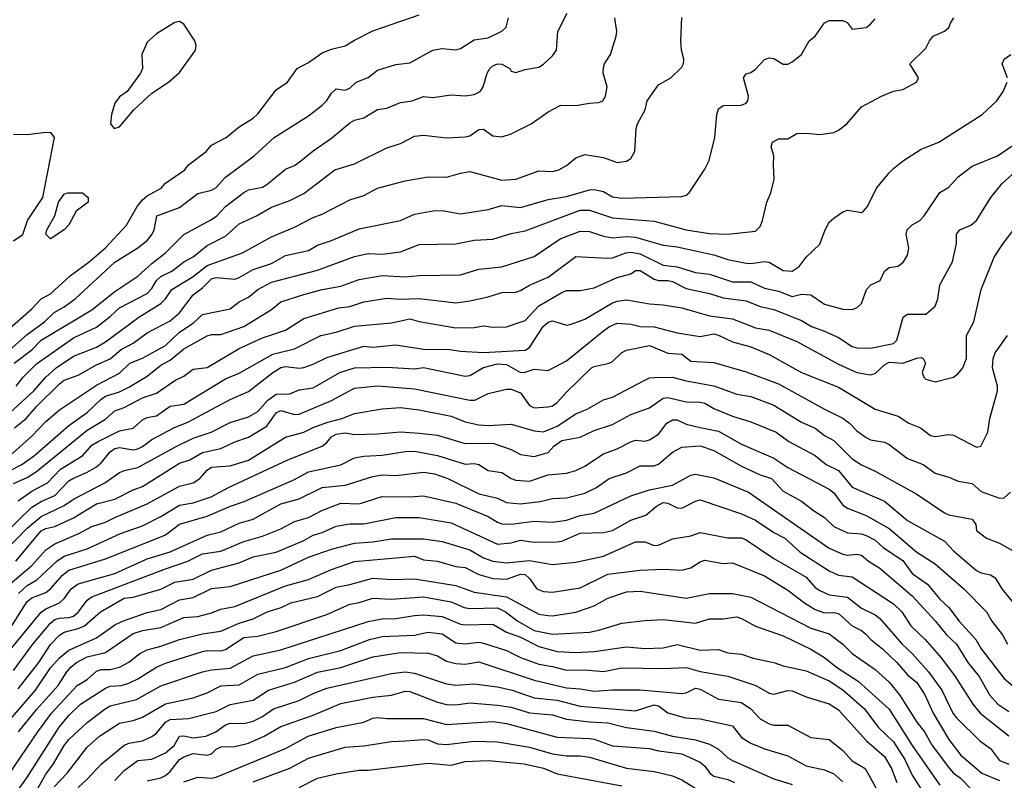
# Model space of a CAD drawing. Header units: metres. Extents: x -46681 to -43747, y -240911 to -237677.
# Tile 934 of 1056: x -44922 to -44816, y -238457 to -238374. Entities that reach past the tile are written whole.
import ezdxf

# ---------------------------------------------------------------- set-up
doc = ezdxf.new("R2010")
doc.units = ezdxf.units.M
doc.layers.add('CONTOUR_INDEX', color=1, linetype='Continuous')
doc.layers.add('CONTOUR_INTER', color=3, linetype='Continuous')

msp = doc.modelspace()

# ---------------------------------------------------------------- linework, layer by layer
at = {"layer": 'CONTOUR_INDEX'}
for points, elevation in [([(-44927.47, -238420.52), (-44920.91, -238414.52), (-44919.59, -238413.02), (-44918.46, -238412.02), (-44916.6, -238410.77), (-44914.1, -238409.77), (-44913.1, -238409.18), (-44909.49, -238406.52), (-44907.12, -238405.02), (-44906.61, -238404.52), (-44905.93, -238403.52), (-44903.6, -238402.12), (-44902.1, -238400.91), (-44898.26, -238399.52), (-44895.1, -238397.79), (-44892.6, -238396.76), (-44890.6, -238395.69), (-44889.6, -238395.35), (-44886.6, -238393.79), (-44885.1, -238393.32), (-44883.59, -238392.52), (-44880.6, -238391.72), (-44878.1, -238391.3), (-44876.1, -238391.33), (-44874.6, -238390.88), (-44873.6, -238390.72), (-44870.1, -238391.63), (-44868.6, -238391.55), (-44866.1, -238390.62), (-44864.6, -238390.69), (-44863.93, -238390.52), (-44863.1, -238390.05), (-44862.1, -238389.21), (-44861.1, -238388.85), (-44859.1, -238389.19), (-44857.6, -238389.74), (-44856.6, -238389.58), (-44856.1, -238389.28), (-44855.68, -238388.52), (-44855.54, -238386.02), (-44855.39, -238385.52), (-44854.57, -238384.02), (-44854.36, -238383.02), (-44853.1, -238381.3), (-44851.78, -238380.52), (-44850.6, -238379.37), (-44850.39, -238379.02), (-44850.37, -238378.52), (-44850.63, -238377.52), (-44850.71, -238376.52), (-44850.6, -238374)], 60), ([(-44905.1, -238374.43), (-44905.6, -238374.53), (-44907.6, -238375.75), (-44908.6, -238376.66), (-44909.17, -238378.02), (-44909.1, -238379.52), (-44909.31, -238380.02), (-44910.77, -238382.02), (-44911.6, -238382.61), (-44912.1, -238383.29), (-44912.47, -238384.52), (-44912.59, -238385.52), (-44912.19, -238386.02), (-44911.6, -238385.85), (-44910.05, -238384.02), (-44908.1, -238382.21), (-44906.27, -238381.02), (-44905.1, -238379.97), (-44903.66, -238378.02), (-44903.36, -238377.52), (-44903.27, -238377.02), (-44903.42, -238376.52), (-44904.6, -238374.7), (-44905.1, -238374.43)], 55), ([(-44919.6, -238386.47), (-44921.6, -238386.72), (-44923.1, -238386.69)], 55), ([(-44923.1, -238398.24), (-44922.1, -238397.53), (-44921.57, -238396.02), (-44919.92, -238393.52), (-44918.65, -238387.02), (-44919.03, -238386.52), (-44919.6, -238386.47)], 55), ([(-44922.6, -238426.45), (-44921.1, -238425.41), (-44919.4, -238424.52), (-44918, -238423.02), (-44915.56, -238421.52), (-44914.6, -238420.41), (-44913.92, -238420.02), (-44911.6, -238418.87), (-44910.1, -238418.56), (-44909.1, -238417.65), (-44908.6, -238417.41), (-44907.6, -238417.22), (-44906.1, -238416.19), (-44904.6, -238415.98), (-44900.1, -238413.22), (-44898.6, -238412.59), (-44894.96, -238410.52), (-44892.6, -238409.96), (-44889.77, -238408.52), (-44888.1, -238408.14), (-44886.1, -238407.49), (-44882.1, -238407.12), (-44880.1, -238406.7), (-44879.1, -238406.98), (-44875.1, -238407.69), (-44873.1, -238407.65), (-44872.1, -238407.45), (-44871.1, -238407.6), (-44869.6, -238407.55), (-44867.6, -238406.87), (-44866.1, -238405.28), (-44863.6, -238403.83), (-44863.1, -238403.63), (-44861.6, -238403.64), (-44860.1, -238403.34), (-44857.6, -238402.22), (-44856.1, -238401.82), (-44855.6, -238401.45), (-44855.1, -238401.45), (-44853.6, -238402.41), (-44853.1, -238402.55), (-44852.1, -238402.52), (-44851.6, -238402.63), (-44850.1, -238403.4), (-44847.6, -238403.94), (-44846.1, -238404.41), (-44843.6, -238404.76), (-44842.1, -238405.37), (-44840.6, -238405.7), (-44837.6, -238406.87), (-44836.53, -238407.52), (-44835.1, -238408.03), (-44833.6, -238408.74), (-44832.1, -238409.69), (-44831.6, -238409.84), (-44830.1, -238409.87), (-44827.6, -238409.38), (-44827.27, -238409.02), (-44826.58, -238406.52), (-44826.1, -238406.18), (-44824.1, -238406.19), (-44823.1, -238405.33), (-44822.8, -238404.52), (-44822.6, -238403), (-44821.22, -238400.52), (-44820.77, -238398.52), (-44820.78, -238397.52), (-44820.42, -238397.02), (-44819.24, -238396.52), (-44818.63, -238396.02), (-44817.05, -238393.52), (-44815.81, -238392.02), (-44814.74, -238391.02)], 65), ([(-44922.57, -238436.52), (-44921.6, -238435.66), (-44920.55, -238435.02), (-44918.38, -238433.02), (-44917.6, -238432.47), (-44915.1, -238431.67), (-44911.49, -238430.02), (-44909.1, -238429.16), (-44907.1, -238428.16), (-44905.1, -238426.93), (-44903.6, -238426.69), (-44901.64, -238426.02), (-44899.77, -238425.02), (-44893.32, -238422.02), (-44889.6, -238420.51), (-44889.1, -238420.12), (-44888.61, -238419.52), (-44888.1, -238419.22), (-44887.1, -238419.06), (-44886.1, -238419.25), (-44883.6, -238419.19), (-44881.1, -238418.97), (-44879.1, -238419.1), (-44877.1, -238419.34), (-44874.1, -238420.23), (-44871.1, -238420.19), (-44869.1, -238420.88), (-44868.1, -238421.44), (-44866.6, -238421.63), (-44865.1, -238421.2), (-44864.47, -238420.52), (-44863.6, -238419.92), (-44861.6, -238419.54), (-44860.1, -238418.83), (-44858.1, -238418.17), (-44856.1, -238417.08), (-44854.1, -238416.37), (-44852.6, -238415.3), (-44852.1, -238415.25), (-44850.1, -238415.72), (-44848.6, -238415.74), (-44848.1, -238415.87), (-44847.1, -238416.42), (-44845.1, -238417.25), (-44843.1, -238417.88), (-44840.35, -238419.02), (-44838.96, -238420.02), (-44836.1, -238421.52), (-44834.94, -238422.52), (-44833.6, -238423.18), (-44832.1, -238424.96), (-44828.6, -238426.51), (-44826.1, -238428.58), (-44822.1, -238430.82), (-44821.1, -238431.88), (-44818.6, -238434.01), (-44818.1, -238434.27), (-44817.1, -238434.5), (-44816.6, -238434.82), (-44815.88, -238436.02), (-44814.6, -238437.58)], 70), ([(-44924.1, -238450.95), (-44920.71, -238447.02), (-44919.1, -238444.59), (-44918.1, -238443.51), (-44917.1, -238442.68), (-44914.1, -238441.32), (-44912.1, -238439.92), (-44911.29, -238439.52), (-44908.6, -238438.59), (-44907.1, -238438.26), (-44905.1, -238437.19), (-44903.6, -238436.95), (-44901.6, -238435.96), (-44899.6, -238435.76), (-44894.1, -238433.98), (-44891.1, -238432.57), (-44888.6, -238431.7), (-44886.1, -238431.07), (-44884.1, -238430.92), (-44882.1, -238430.59), (-44878.6, -238430.57), (-44876.6, -238430.87), (-44873.6, -238431.78), (-44872.1, -238432.65), (-44871.1, -238433), (-44869.6, -238433.19), (-44867.1, -238432.92), (-44864.6, -238433.37), (-44862.1, -238433.11), (-44859.1, -238432.45), (-44855.6, -238430.9), (-44854.6, -238430.9), (-44853.6, -238431.29), (-44853.1, -238431.28), (-44851.6, -238430.58), (-44849.6, -238430.24), (-44848.6, -238429.89), (-44845.6, -238430.47), (-44844.1, -238430.47), (-44843.6, -238430.69), (-44840.6, -238432.73), (-44837.1, -238434.75), (-44836.1, -238435.85), (-44835.6, -238436.2), (-44834.6, -238436.67), (-44832.6, -238436.93), (-44831.1, -238438.1), (-44829.6, -238438.84), (-44829.1, -238439.22), (-44826.66, -238442.02), (-44825.6, -238443.03), (-44823.82, -238445.02), (-44822.36, -238447.02), (-44821.18, -238449.52), (-44820.8, -238450.02), (-44818.26, -238452.52), (-44817.1, -238453.35), (-44816.1, -238454.64), (-44815.1, -238455.06)], 75), ([(-44918.69, -238457.52), (-44917.29, -238456.02), (-44915.1, -238453.21), (-44913.78, -238452.02), (-44911.6, -238450.59), (-44910.1, -238450.29), (-44909.1, -238449.94), (-44906.6, -238448.49), (-44903.6, -238447.84), (-44902.1, -238447.3), (-44900.6, -238446.54), (-44898.6, -238446.43), (-44896.6, -238445.26), (-44893.6, -238444.54), (-44891.1, -238443.57), (-44887.6, -238442.69), (-44884.49, -238441.52), (-44883.1, -238441.18), (-44879.6, -238441.03), (-44878.1, -238440.73), (-44876.6, -238440.91), (-44875.1, -238441.88), (-44874.1, -238441.98), (-44872.6, -238441.81), (-44872.1, -238441.9), (-44869.6, -238442.7), (-44868.1, -238443.45), (-44866.1, -238444.2), (-44864.6, -238444.43), (-44863.1, -238444.85), (-44861.1, -238444.8), (-44859.1, -238444.97), (-44857.1, -238444.57), (-44852.6, -238444.66), (-44850.1, -238444.56), (-44848.6, -238445), (-44845.6, -238445.5), (-44842.57, -238446.52), (-44841.1, -238447.35), (-44840.6, -238447.46), (-44839.1, -238447.06), (-44838.6, -238447.08), (-44837.1, -238447.73), (-44834.6, -238448.49), (-44833.6, -238449.14), (-44830.53, -238452.52), (-44828.6, -238454.22), (-44827.85, -238455.52), (-44827.26, -238457.02)], 80), ([(-44897.1, -238456.96), (-44893.1, -238455.48), (-44891.1, -238454.39), (-44887.1, -238453.19), (-44885.1, -238453.06), (-44882.1, -238452.58), (-44880.58, -238452.52)], 85), ([(-44880.58, -238452.52), (-44878.6, -238452.35), (-44878.1, -238452.4), (-44877.1, -238452.83), (-44876.1, -238452.92), (-44873.1, -238452.55), (-44870.6, -238452.63), (-44867.1, -238453.2), (-44864.6, -238453.92), (-44863.1, -238454.13), (-44861.6, -238454.13), (-44860.6, -238454.27), (-44856.6, -238455.49), (-44853.6, -238455.83), (-44851.6, -238456.31), (-44850.6, -238456.73), (-44848.6, -238457.99)], 85)]:
    msp.add_lwpolyline(points, dxfattribs=dict(at, elevation=elevation))
at = {"layer": 'CONTOUR_INTER'}
for points, elevation in [([(-44923.03, -238411.52), (-44921.1, -238410.06), (-44920.11, -238409.02), (-44914.6, -238405.71), (-44912.1, -238403.73), (-44909.6, -238402.07), (-44908.1, -238400.7), (-44906.6, -238399.55), (-44904.6, -238397.56), (-44901.6, -238395.92), (-44901.04, -238395.52), (-44900.1, -238394.51), (-44898.1, -238392.98), (-44897.6, -238392.7), (-44896.1, -238392.39), (-44895.6, -238392.1), (-44893.6, -238390.45), (-44892.6, -238390.06), (-44892.1, -238389.7), (-44890.6, -238388.47), (-44888.6, -238387.1), (-44886.6, -238385.42), (-44886.1, -238385.15), (-44885.1, -238384.88), (-44883.6, -238383.96), (-44882.6, -238383.84), (-44881.1, -238383.22), (-44879.83, -238383.02), (-44878.6, -238382.57), (-44877.6, -238382.67), (-44875.6, -238382.37), (-44874.1, -238382.48), (-44873.1, -238382.34), (-44872.45, -238382.02), (-44872.13, -238381.52), (-44871.71, -238380.02), (-44871.42, -238379.52), (-44871.1, -238379.22), (-44870.6, -238379.01), (-44870.1, -238379.07), (-44869.26, -238379.52), (-44869.1, -238379.83), (-44868.6, -238379.94), (-44867.6, -238379.62), (-44866.1, -238379.39), (-44865.6, -238379.06), (-44864.6, -238378.15), (-44864.18, -238377.52), (-44864.05, -238375.52), (-44863.04, -238373.52)], 58), ([(-44925.73, -238412.02), (-44921.6, -238408.39), (-44919.73, -238407.02), (-44918.69, -238406.02), (-44917.6, -238405.4), (-44916.41, -238404.52), (-44912.1, -238400.53), (-44909.6, -238399), (-44908.6, -238398.2), (-44908.05, -238397.52), (-44907.83, -238397.02), (-44907.54, -238395.52), (-44905.1, -238394.62), (-44903.1, -238393.11), (-44901.6, -238392.73), (-44901.1, -238392.46), (-44900.1, -238391.32), (-44896.97, -238389.02), (-44894.81, -238387.02), (-44891.1, -238384.67), (-44889.62, -238383.52), (-44889.1, -238383), (-44888.6, -238382.19), (-44888.1, -238381.74), (-44887.1, -238381.89), (-44886.6, -238381.65), (-44885.93, -238381.02), (-44884.6, -238380.5), (-44883.6, -238379.72), (-44881.6, -238379.08), (-44880.1, -238378.92), (-44877.6, -238377.54), (-44876.6, -238377.36), (-44875.1, -238377.48), (-44874.6, -238377.36), (-44873.1, -238376.42), (-44871.6, -238376.2), (-44870.1, -238375.47), (-44869.66, -238375.02), (-44869.39, -238374.02)], 57), ([(-44923.82, -238408.02), (-44921.1, -238405.6), (-44920.1, -238404.52), (-44919.1, -238403.99), (-44916.95, -238402.02), (-44914.88, -238400.52), (-44913.1, -238398.98), (-44910.83, -238396.52), (-44909.69, -238394.52), (-44909.1, -238393.78), (-44908.6, -238393.33), (-44907.08, -238392.52), (-44906.6, -238391.98), (-44904.51, -238390.52), (-44904.1, -238389.99), (-44902.18, -238388.52), (-44901.6, -238387.85), (-44900.03, -238387.02), (-44898.6, -238385.85), (-44897.1, -238384.91), (-44896.6, -238384.43), (-44894.6, -238381.85), (-44893.37, -238381.02), (-44892.31, -238379.52), (-44891.1, -238378.88), (-44889.6, -238377.81), (-44888.6, -238377.41), (-44887.1, -238377.07), (-44886.1, -238376.43), (-44884.1, -238375.45), (-44879.1, -238373.71)], 56), ([(-44923.47, -238421.52), (-44921.1, -238419.43), (-44919.6, -238417.83), (-44918.1, -238416.59), (-44914.1, -238413.91), (-44911.6, -238412.59), (-44910.47, -238411.52), (-44909.1, -238410.98), (-44906.6, -238409.59), (-44905.1, -238408.15), (-44903.6, -238407.18), (-44902.6, -238406.24), (-44899.6, -238405.61), (-44898.6, -238404.84), (-44897.6, -238404.36), (-44896.6, -238403.52), (-44895.1, -238402.73), (-44890.1, -238401.42), (-44886.1, -238399.95), (-44884.6, -238399.6), (-44883.1, -238399.69), (-44881.1, -238399.42), (-44879.1, -238398.63), (-44875.1, -238398.54), (-44873.1, -238398.17), (-44871.1, -238398.05), (-44869.1, -238397.42), (-44867.6, -238397.13), (-44861.6, -238394.9), (-44860.6, -238394.92), (-44858.1, -238395.72), (-44853.6, -238396.11), (-44850.1, -238397.04), (-44847.6, -238397.44), (-44845.6, -238397.5), (-44842.6, -238397.19), (-44842.1, -238396.68), (-44841.82, -238396.02), (-44841.35, -238394.02), (-44840.94, -238393.02), (-44840.56, -238391.52), (-44840.65, -238390.02), (-44840.59, -238389.02), (-44840.88, -238388.02), (-44840.76, -238387.52), (-44840.1, -238387.15), (-44839.1, -238387.15), (-44838.1, -238386.57), (-44837.1, -238386.54), (-44835.6, -238386.69), (-44834.1, -238386.46), (-44833.6, -238386.23), (-44832.68, -238385.52), (-44831.1, -238383.69), (-44828.92, -238382.52), (-44827.6, -238381.99), (-44826.6, -238381.81), (-44825.12, -238381.02), (-44824.89, -238380.52), (-44825.84, -238379.02), (-44824.1, -238377.32), (-44823.71, -238376.52), (-44823.31, -238376.02), (-44822.1, -238375.48), (-44821.6, -238375.09), (-44821.41, -238374.52), (-44821.08, -238374.02)], 62), ([(-44922.98, -238418.52), (-44921.74, -238417.52), (-44920.6, -238416.22), (-44918.1, -238413.75), (-44917.6, -238413.34), (-44916.1, -238412.82), (-44914.1, -238411.68), (-44912.6, -238411.05), (-44911.43, -238410.02), (-44910.1, -238409.34), (-44908.6, -238408.23), (-44906.1, -238406.92), (-44905.1, -238406.03), (-44903.6, -238404.08), (-44902.6, -238403.34), (-44901.6, -238402.37), (-44901.1, -238402.21), (-44899.1, -238402.38), (-44898.6, -238402.22), (-44897.1, -238401.36), (-44895.1, -238400.69), (-44893.6, -238399.83), (-44891.1, -238399.27), (-44890.1, -238398.69), (-44888.6, -238398.21), (-44885.6, -238396.92), (-44881.1, -238396.01), (-44879.6, -238395.35), (-44877.6, -238394.98), (-44876.6, -238394.93), (-44874.6, -238395.31), (-44871.6, -238394.82), (-44870.1, -238394.41), (-44868.1, -238394.63), (-44865.1, -238393.73), (-44863.1, -238393.41), (-44860.6, -238392.68), (-44860.1, -238392.65), (-44859.1, -238392.89), (-44858.1, -238393.44), (-44857.1, -238393.59), (-44850.6, -238393.42), (-44850.1, -238393.29), (-44849.8, -238393.02), (-44848.1, -238390.45), (-44847.62, -238389.52), (-44847, -238387.02), (-44846.77, -238384.52), (-44846.6, -238383.92), (-44846.1, -238383.55), (-44844.1, -238383.52), (-44843.6, -238383.27), (-44843.41, -238383.02), (-44843.35, -238382.52), (-44843.88, -238380.52), (-44843.6, -238380.12), (-44843.1, -238379.95), (-44842.6, -238379.58), (-44841.6, -238378.54), (-44841.1, -238378.38), (-44840.6, -238378.43), (-44839.6, -238379.04), (-44839.1, -238379.07), (-44838.6, -238378.81), (-44837.6, -238378.01), (-44836.78, -238376.52), (-44836.1, -238376.02), (-44835.1, -238374.58), (-44834.6, -238374.3), (-44833.1, -238374.32), (-44832.65, -238374.52), (-44832.1, -238375.24), (-44830.6, -238375.08), (-44830.1, -238374.72), (-44829.6, -238374.13)], 61), ([(-44922.8, -238414.02), (-44922.05, -238413.02), (-44920.6, -238411.6), (-44916.6, -238408.76), (-44914.1, -238407.62), (-44912.6, -238406.46), (-44911.6, -238405.5), (-44908.6, -238403.94), (-44908.1, -238403.42), (-44907.59, -238402.52), (-44907.1, -238402.12), (-44905.91, -238401.52), (-44904.6, -238400.52), (-44903.6, -238399.98), (-44902.1, -238398.75), (-44900.1, -238397.73), (-44898.6, -238396.39), (-44896.72, -238395.52), (-44895.1, -238394.56), (-44893.1, -238393.87), (-44891.6, -238393.09), (-44888.22, -238390.52), (-44886.1, -238389.86), (-44882.6, -238388.13), (-44881.1, -238387.68), (-44879.6, -238386.87), (-44878.6, -238386.75), (-44876.1, -238387.04), (-44874.1, -238386.94), (-44873.6, -238386.83), (-44872.6, -238386.16), (-44872.1, -238386.1), (-44871.1, -238386.82), (-44870.1, -238386.93), (-44869.1, -238386.6), (-44866.92, -238385.52), (-44865.1, -238384.22), (-44863.72, -238383.52), (-44862.1, -238383.54), (-44860.6, -238383.27), (-44859.6, -238383.23), (-44859.15, -238383.02), (-44858.88, -238382.52), (-44858.68, -238381.52), (-44859.12, -238380.02), (-44859.1, -238379.43), (-44858.98, -238379.02), (-44858.31, -238378.02), (-44857.72, -238376.02), (-44857.65, -238375.52), (-44857.87, -238374.02)], 59), ([(-44815.26, -238380.52), (-44815.81, -238379.02), (-44815.61, -238378.52), (-44814.87, -238378.02)], 63), ([(-44923.6, -238423.22), (-44922.18, -238422.52), (-44920.82, -238421.52), (-44917.1, -238418.29), (-44915.1, -238416.88), (-44913.6, -238415.41), (-44913.1, -238415.08), (-44911.6, -238414.64), (-44910.6, -238414.13), (-44908.6, -238412.92), (-44907.1, -238411.74), (-44906.1, -238411.2), (-44904.6, -238409.95), (-44902.1, -238408.53), (-44901.6, -238408.39), (-44900.6, -238408.39), (-44898.1, -238407.52), (-44895.1, -238405.7), (-44894.1, -238404.85), (-44891.6, -238404.05), (-44889.6, -238403.51), (-44887.6, -238403.16), (-44885.6, -238402.43), (-44883.1, -238401.98), (-44880.6, -238402.15), (-44879.1, -238401.98), (-44874.6, -238401.93), (-44872.6, -238401.29), (-44870.1, -238401.07), (-44866.6, -238399.93), (-44863.78, -238398.02), (-44861.6, -238397.19), (-44860.6, -238397.21), (-44859.1, -238397.74), (-44858.1, -238397.92), (-44856.6, -238397.76), (-44855.6, -238397.83), (-44852.6, -238398.71), (-44851.1, -238398.88), (-44847.1, -238399.75), (-44845.6, -238400.27), (-44843.6, -238400.65), (-44843.1, -238400.69), (-44841.6, -238400.47), (-44841.1, -238400.55), (-44839.6, -238401.46), (-44838.6, -238401.53), (-44837.85, -238401.02), (-44837.1, -238400.01), (-44835.6, -238398.6), (-44835.05, -238397.02), (-44834.6, -238396.22), (-44834.1, -238395.76), (-44833.1, -238395.07), (-44832.6, -238394.89), (-44831.1, -238395.14), (-44830.88, -238395.02), (-44830.45, -238394.52), (-44829.48, -238392.52), (-44828.1, -238390.84), (-44827.6, -238390.39), (-44826.52, -238389.52), (-44824.6, -238388.29), (-44822.7, -238387.52), (-44818.01, -238384.52), (-44816.41, -238383.02), (-44815.73, -238382.02), (-44815.27, -238381.02)], 63), ([(-44923.1, -238424.56), (-44921.6, -238423.91), (-44920.6, -238423.28), (-44915.1, -238418.78), (-44913.1, -238417.6), (-44912.1, -238416.7), (-44911.1, -238416.33), (-44909.1, -238415.27), (-44907.6, -238414.76), (-44905.6, -238413.39), (-44904.6, -238412.93), (-44903.6, -238412.18), (-44902.1, -238411.97), (-44898.6, -238409.92), (-44896.1, -238408.77), (-44893.6, -238407.94), (-44891.6, -238406.68), (-44887.79, -238405.52), (-44886.6, -238405.37), (-44885.1, -238404.85), (-44882.6, -238404.45), (-44881.1, -238404.56), (-44879.1, -238404.48), (-44875.1, -238404.98), (-44873.6, -238404.75), (-44871.6, -238404.32), (-44870.1, -238403.84), (-44868.6, -238403.79), (-44868.1, -238403.62), (-44867.1, -238403.03), (-44865.1, -238402.17), (-44862.1, -238399.95), (-44858.6, -238400.13), (-44858.1, -238400.08), (-44856.66, -238399.52), (-44856.1, -238399.46), (-44855.1, -238399.64), (-44852.6, -238400.88), (-44851.1, -238401.06), (-44849.1, -238401.68), (-44847.6, -238401.86), (-44845.1, -238402.69), (-44843.1, -238402.67), (-44841.6, -238403.38), (-44840.1, -238403.69), (-44838.6, -238404.28), (-44837.6, -238404.02), (-44836.6, -238404.09), (-44835.1, -238405.11), (-44833.1, -238405.64), (-44832.1, -238405.7), (-44831.6, -238405.49), (-44831.1, -238405.02), (-44830.55, -238403.52), (-44830.08, -238403.02), (-44829.06, -238402.52), (-44828.58, -238401.52), (-44828.1, -238401.14), (-44827.1, -238400.97), (-44826.55, -238400.52), (-44826.1, -238399.78), (-44825.96, -238399.02), (-44826.24, -238397.52), (-44826.15, -238397.02), (-44825.6, -238396.49), (-44824.76, -238396.02), (-44824.28, -238395.52), (-44822.6, -238392.97), (-44821.6, -238392.41), (-44820.6, -238391.29), (-44819.1, -238390.14), (-44816.33, -238389.02), (-44814.1, -238387.49)], 64), ([(-44917.23, -238393.02), (-44915.6, -238393.02), (-44915, -238393.52), (-44915, -238394.02), (-44916.29, -238395.02), (-44917.1, -238396.51), (-44917.59, -238397.02), (-44919.1, -238398.03), (-44919.6, -238397.52), (-44919.49, -238397.02), (-44918.62, -238395.52), (-44918.23, -238394.02), (-44917.6, -238393.17), (-44917.23, -238393.02)], 56), ([(-44924.1, -238430.07), (-44921.1, -238427.13), (-44920.1, -238426.53), (-44918.6, -238425.87), (-44917.1, -238424.3), (-44916.66, -238424.02), (-44915.1, -238423.34), (-44914.1, -238422.75), (-44913.6, -238422.34), (-44912.6, -238421.12), (-44912.1, -238420.78), (-44911.6, -238420.65), (-44910.1, -238420.92), (-44909.6, -238420.82), (-44909.1, -238420.57), (-44908.1, -238419.79), (-44905.71, -238418.52), (-44904.1, -238417.89), (-44899.6, -238415.47), (-44897.6, -238414.6), (-44894.96, -238412.52), (-44894.1, -238412), (-44893.6, -238411.86), (-44892.1, -238412.06), (-44891.6, -238411.97), (-44890.6, -238411.62), (-44889.1, -238410.88), (-44885.1, -238409.68), (-44884.1, -238409.76), (-44881.6, -238409.52), (-44878.6, -238410.01), (-44875.77, -238410.02), (-44874.6, -238410.21), (-44872.1, -238410.35), (-44867.6, -238410.09), (-44867.1, -238409.8), (-44865.63, -238407.52), (-44865.1, -238407.06), (-44864.6, -238406.91), (-44863.1, -238407.39), (-44862.6, -238407.29), (-44861.1, -238406.72), (-44858.1, -238404.98), (-44857.6, -238404.78), (-44856.6, -238404.63), (-44854.1, -238405.08), (-44852.6, -238405.17), (-44850.6, -238405.52), (-44847.6, -238406.37), (-44845.1, -238406.71), (-44842.6, -238407.69), (-44841.1, -238407.93), (-44838.1, -238409.15), (-44833.6, -238411.63), (-44831.6, -238412.51), (-44830.1, -238412.79), (-44829.6, -238412.64), (-44828.6, -238411.69), (-44828.1, -238411.4), (-44826.6, -238411.53), (-44825.1, -238410.96), (-44824.6, -238410.91), (-44824.4, -238411.02), (-44824.16, -238411.52), (-44824.52, -238412.52), (-44824.34, -238413.02), (-44824.1, -238413.25), (-44823.1, -238413.53), (-44821.1, -238413.05), (-44820.6, -238412.65), (-44820.1, -238412.02), (-44819.69, -238411.02), (-44819.69, -238408.52), (-44818.89, -238407.02), (-44818.1, -238403.53), (-44816.68, -238400.02), (-44815.72, -238398.52), (-44814.19, -238396.52)], 66), ([(-44924.1, -238431.98), (-44921.6, -238429.41), (-44920.1, -238428.15), (-44917.6, -238426.97), (-44916.6, -238426.29), (-44913.18, -238424.52), (-44911.6, -238423.39), (-44911.1, -238423.16), (-44909.6, -238422.84), (-44905.6, -238420.62), (-44903.6, -238419.67), (-44901.65, -238419.02), (-44899.6, -238417.95), (-44897.6, -238417.35), (-44896.6, -238416.75), (-44895.51, -238415.52), (-44894.6, -238414.89), (-44893.1, -238414.85), (-44892.1, -238414.41), (-44890.6, -238414.18), (-44887.69, -238412.52), (-44886.11, -238412.02), (-44882.6, -238411.94), (-44879.6, -238412.14), (-44878.6, -238411.97), (-44874.1, -238412.91), (-44873.6, -238412.86), (-44872.1, -238411.98), (-44870.6, -238411.59), (-44869.6, -238411.67), (-44868.1, -238412.54), (-44867.6, -238412.49), (-44866.6, -238412.16), (-44865.1, -238412.32), (-44863.1, -238411.27), (-44859.1, -238407.99), (-44858.43, -238407.52), (-44857.6, -238407.17), (-44856.1, -238407.28), (-44855.1, -238407.52), (-44853.6, -238407.55), (-44851.1, -238408.23), (-44848.6, -238408.62), (-44847.1, -238408.34), (-44846.6, -238408.47), (-44845.1, -238409.21), (-44843.1, -238409.73), (-44841.1, -238410.56), (-44837.6, -238412.52), (-44833.6, -238414.11), (-44829.6, -238416.51), (-44827.1, -238417.25), (-44825.96, -238418.02), (-44824.7, -238418.52), (-44823.6, -238419.36), (-44823.1, -238419.46), (-44821.6, -238419.26), (-44821.1, -238419.34), (-44818.6, -238420.62), (-44818.13, -238420.52), (-44817.39, -238419.02), (-44817.18, -238417.52), (-44816.34, -238414.52), (-44816.32, -238414.02), (-44816.89, -238412.02), (-44816.82, -238411.02), (-44816.6, -238410.38), (-44815.25, -238408.52)], 67), ([(-44922.83, -238433.02), (-44920.1, -238429.72), (-44919.6, -238429.45), (-44918.6, -238429.23), (-44916.6, -238428.29), (-44914.1, -238426.8), (-44912.1, -238426.26), (-44910.1, -238425.26), (-44909.1, -238424.91), (-44905.1, -238422.36), (-44903.98, -238422.02), (-44902.6, -238421.2), (-44900.6, -238420.76), (-44899.1, -238420.04), (-44897.6, -238419.53), (-44895.6, -238418.34), (-44894.6, -238416.89), (-44894.1, -238416.66), (-44892.6, -238417.09), (-44892.1, -238417.04), (-44888.6, -238415.56), (-44886.1, -238414.22), (-44883.6, -238413.98), (-44879.6, -238414.3), (-44873.6, -238415.54), (-44873.03, -238415.52), (-44871.6, -238414.82), (-44869.6, -238414.34), (-44869.1, -238414.34), (-44868.1, -238414.73), (-44867.1, -238416.11), (-44866.6, -238416.36), (-44865.1, -238416.27), (-44864.6, -238416.13), (-44864.1, -238415.8), (-44863.1, -238414.65), (-44860.37, -238412.02), (-44860.1, -238411.86), (-44858.46, -238411.52), (-44858.1, -238411.33), (-44857.1, -238410.35), (-44856.6, -238410.1), (-44854.1, -238409.58), (-44852.1, -238410.42), (-44850.6, -238410.52), (-44849.6, -238411.28), (-44847.1, -238411.43), (-44843.6, -238412.44), (-44840.1, -238413.74), (-44835.1, -238416.5), (-44833.1, -238417.47), (-44832.38, -238418.02), (-44831.6, -238418.87), (-44830.6, -238419.59), (-44830.1, -238419.84), (-44828.6, -238420.09), (-44828.1, -238420.33), (-44826.1, -238421.86), (-44824.39, -238422.52), (-44823.1, -238423.46), (-44821.6, -238423.9), (-44820.6, -238424.33), (-44819.1, -238424.59), (-44818.1, -238425.43), (-44816.1, -238426.15), (-44815.6, -238426.14), (-44814.92, -238425.52)], 68), ([(-44923.49, -238435.52), (-44921.1, -238433.47), (-44919.6, -238431.76), (-44918.6, -238431.12), (-44916.02, -238430.02), (-44914.6, -238429.26), (-44913.1, -238428.79), (-44912.1, -238428.26), (-44908.6, -238426.8), (-44905.1, -238424.87), (-44903.6, -238424.5), (-44902.89, -238424.02), (-44902.1, -238423.14), (-44901.6, -238422.79), (-44899.6, -238422.65), (-44897.6, -238422.04), (-44893.6, -238419.55), (-44891.6, -238419.01), (-44890.6, -238418.49), (-44889.1, -238417.94), (-44887.48, -238417.52), (-44886.1, -238416.99), (-44883.1, -238416.46), (-44881.1, -238416.34), (-44879.1, -238416.57), (-44875.6, -238417.28), (-44874.1, -238417.89), (-44872.6, -238418.2), (-44871.6, -238418.27), (-44869.1, -238418.13), (-44866.6, -238418.86), (-44865.6, -238418.98), (-44864.1, -238418.36), (-44862.1, -238417.02), (-44860.86, -238416.52), (-44859.1, -238415.48), (-44858.1, -238415.22), (-44854.6, -238413.35), (-44854.1, -238413.11), (-44853.6, -238413.06), (-44851.6, -238413.02), (-44850.1, -238413.43), (-44847.1, -238413.98), (-44844.6, -238414.86), (-44843.1, -238415.14), (-44840.6, -238416.07), (-44837.6, -238417.92), (-44836.1, -238418.58), (-44835.1, -238419.35), (-44834.1, -238419.91), (-44832.1, -238421.88), (-44831.1, -238422.56), (-44829.6, -238423.25), (-44825.1, -238425.75), (-44822.1, -238427.75), (-44821.6, -238427.96), (-44819.1, -238428.43), (-44818.69, -238429.02), (-44818.6, -238429.67), (-44817.54, -238430.52), (-44816.1, -238431.07), (-44813.1, -238432.77)], 69), ([(-44923.9, -238441.02), (-44921.6, -238437.37), (-44921.1, -238437), (-44919.6, -238436.4), (-44919.09, -238436.02), (-44917.77, -238434.52), (-44917.1, -238434), (-44913.1, -238432.74), (-44907.1, -238430.38), (-44906.6, -238430.16), (-44905.1, -238428.99), (-44902.1, -238428.12), (-44899.55, -238427.02), (-44898.07, -238426.52), (-44892.6, -238424.13), (-44891.1, -238423.32), (-44887.6, -238422.55), (-44886.1, -238421.79), (-44885.1, -238421.59), (-44883.1, -238421.5), (-44880.6, -238421.1), (-44879.6, -238421.08), (-44877.1, -238421.53), (-44874.1, -238422.48), (-44873.1, -238422.39), (-44872.61, -238422.52), (-44871.6, -238423.17), (-44870.1, -238423.37), (-44869.1, -238424.03), (-44868.6, -238424.21), (-44867.1, -238424.33), (-44865.1, -238423.64), (-44863.1, -238423.44), (-44862.1, -238423.15), (-44861.1, -238422.69), (-44859.1, -238421.34), (-44857.6, -238420.81), (-44856.1, -238420.04), (-44855.6, -238419.88), (-44854.6, -238419.98), (-44854.1, -238419.83), (-44853.1, -238419.22), (-44852.2, -238418.02), (-44851.6, -238417.65), (-44851.1, -238417.68), (-44850.1, -238418.13), (-44848.6, -238418.51), (-44846.6, -238418.9), (-44844.1, -238420.29), (-44840.6, -238421.81), (-44839.1, -238422.84), (-44834.6, -238425.18), (-44834.1, -238425.59), (-44833.1, -238426.93), (-44832.6, -238427.26), (-44830.6, -238428.05), (-44828.1, -238429.45), (-44825.1, -238432.04), (-44823.1, -238433.28), (-44819.98, -238436.02), (-44817.51, -238438.52), (-44816.94, -238439.52), (-44815.78, -238441.02), (-44815.24, -238442.02)], 71), ([(-44924.1, -238443.44), (-44920.1, -238438.53), (-44919.6, -238438.19), (-44918.09, -238437.52), (-44917.56, -238437.02), (-44916.85, -238436.02), (-44916.1, -238435.45), (-44912.1, -238434.33), (-44908.6, -238432.75), (-44906.1, -238432.01), (-44902.1, -238430.19), (-44900.6, -238429.81), (-44898.6, -238428.88), (-44897.1, -238428.44), (-44894.1, -238426.78), (-44892.1, -238426.23), (-44889.6, -238425), (-44887.1, -238424.75), (-44884.1, -238423.81), (-44883.1, -238423.62), (-44881.6, -238423.71), (-44878.6, -238423.36), (-44877.42, -238423.52), (-44875.99, -238424.02), (-44872.6, -238425.68), (-44870.6, -238426.15), (-44869.6, -238426.64), (-44868.1, -238426.78), (-44865.96, -238426.52), (-44864.6, -238426.22), (-44863.1, -238426.12), (-44861.1, -238425.62), (-44859.86, -238425.02), (-44858.48, -238424.02), (-44856.6, -238423.41), (-44855.1, -238422.64), (-44853.6, -238422.65), (-44853.1, -238422.47), (-44851.6, -238421.17), (-44850.6, -238420.62), (-44848.6, -238420.5), (-44847.1, -238421), (-44844.1, -238422.69), (-44842.1, -238423.63), (-44840.85, -238424.02), (-44839.6, -238425.39), (-44837.6, -238426.48), (-44836.3, -238427.52), (-44835.1, -238428.26), (-44834.1, -238429.25), (-44832.6, -238429.92), (-44831.1, -238430.04), (-44830.6, -238430.21), (-44829.6, -238430.73), (-44828.74, -238431.52), (-44826.6, -238432.92), (-44825.6, -238434.34), (-44823.92, -238435.52), (-44822.6, -238437.13), (-44821.6, -238438.04), (-44820.48, -238439.52), (-44818.68, -238441.52), (-44818.1, -238442.52), (-44815.6, -238445.75), (-44814.6, -238446.63)], 72), ([(-44923.1, -238444.87), (-44921, -238442.02), (-44919.1, -238439.72), (-44918.6, -238439.35), (-44918.1, -238439.19), (-44917.1, -238439.12), (-44916.6, -238438.96), (-44916.05, -238438.52), (-44915.1, -238437.24), (-44914.6, -238436.89), (-44906.6, -238433.83), (-44904.18, -238433.02), (-44902.6, -238432.21), (-44900.6, -238431.91), (-44898.1, -238430.88), (-44896.1, -238430.31), (-44894.1, -238429.51), (-44892.6, -238428.69), (-44891.1, -238428.28), (-44889.63, -238427.52), (-44887.6, -238426.72), (-44885.6, -238426.79), (-44883.1, -238425.99), (-44880.1, -238426.02), (-44878.6, -238425.9), (-44875.1, -238426.72), (-44871.6, -238428.16), (-44870.6, -238428.78), (-44870.1, -238428.94), (-44869.1, -238428.99), (-44866.6, -238428.68), (-44864.6, -238428.76), (-44863.1, -238428.55), (-44861.6, -238428.06), (-44860.1, -238427.8), (-44856.1, -238425.9), (-44854.1, -238425.27), (-44851.6, -238424.76), (-44849.6, -238423.68), (-44849.1, -238423.55), (-44847.1, -238423.95), (-44843.34, -238425.52), (-44834.6, -238431.6), (-44833.1, -238432.26), (-44832.6, -238432.35), (-44831.6, -238432.23), (-44831.1, -238432.34), (-44830.34, -238433.02), (-44829.1, -238433.77), (-44825.6, -238436.77), (-44823.1, -238439.47), (-44821.85, -238441.02), (-44820.77, -238442.02), (-44819.57, -238444.02), (-44818.33, -238445.52), (-44817.2, -238447.52), (-44816.3, -238448.52), (-44815.1, -238449.33)], 73), ([(-44922.6, -238446.85), (-44920.36, -238444.02), (-44919.1, -238442.04), (-44918.1, -238441.03), (-44917.6, -238440.71), (-44916.1, -238440.32), (-44915.41, -238440.02), (-44913.66, -238438.52), (-44911.1, -238437.04), (-44910.1, -238436.9), (-44907.1, -238436.04), (-44905.6, -238435.3), (-44903.6, -238434.96), (-44901.6, -238433.99), (-44898.6, -238433.19), (-44897.1, -238432.52), (-44894.6, -238432.04), (-44891.6, -238430.75), (-44890.6, -238430.19), (-44889.6, -238429.9), (-44888.1, -238429.19), (-44886.6, -238428.96), (-44885.1, -238428.97), (-44881.6, -238428.27), (-44879.1, -238428.26), (-44875.6, -238428.85), (-44870.6, -238431.16), (-44869.1, -238431.03), (-44868.1, -238430.74), (-44866.6, -238430.95), (-44864.1, -238430.9), (-44863.6, -238430.82), (-44861.6, -238429.96), (-44859.1, -238429.9), (-44858.1, -238429.68), (-44856.1, -238428.55), (-44854.49, -238428.02), (-44853.33, -238427.02), (-44852.6, -238426.64), (-44852.1, -238426.71), (-44851.1, -238427.23), (-44850.6, -238427.25), (-44849.1, -238426.48), (-44848.6, -238426.35), (-44844.1, -238427.86), (-44842.6, -238428.54), (-44840.6, -238429.91), (-44839.41, -238430.52), (-44837.73, -238432.02), (-44834.6, -238434.06), (-44833.6, -238434.54), (-44832.1, -238434.71), (-44827.6, -238437.65), (-44826.71, -238438.52), (-44825.72, -238440.02), (-44824.18, -238441.52), (-44822.41, -238443.52), (-44820.91, -238445.52), (-44819.01, -238448.52), (-44818.2, -238449.52), (-44815.1, -238451.96)], 74), ([(-44922.56, -238451.52), (-44920.53, -238449.02), (-44918.27, -238446.52), (-44917.33, -238445.02), (-44916.88, -238444.52), (-44916.26, -238444.02), (-44915.1, -238443.39), (-44913.1, -238442.91), (-44910.1, -238440.87), (-44909.1, -238440.52), (-44907.1, -238440.2), (-44904.6, -238439.11), (-44903.1, -238439.01), (-44901.6, -238438.63), (-44900.6, -238438.21), (-44899.1, -238437.94), (-44893.6, -238435.7), (-44891.1, -238435), (-44888.6, -238433.92), (-44886.1, -238433.03), (-44879.6, -238432.48), (-44878.6, -238432.88), (-44877.1, -238433.02), (-44875.1, -238433.58), (-44874.1, -238433.68), (-44872.6, -238434.47), (-44871.1, -238434.9), (-44869.6, -238434.97), (-44868.1, -238434.41), (-44867.6, -238434.46), (-44867.1, -238434.9), (-44866.32, -238436.02), (-44865.6, -238436.3), (-44864.6, -238436.36), (-44861.6, -238435.89), (-44858.6, -238434.4), (-44855.1, -238433.98), (-44852.6, -238433.88), (-44850.6, -238433.98), (-44849.6, -238433.73), (-44848.6, -238433.07), (-44848.1, -238432.9), (-44846.1, -238433.27), (-44845.1, -238433.2), (-44841.6, -238434.6), (-44839.1, -238436.14), (-44837.28, -238437.52), (-44836.1, -238438.25), (-44835.1, -238438.61), (-44834.1, -238438.57), (-44833.6, -238438.68), (-44832.1, -238440.03), (-44831.1, -238440.55), (-44830.6, -238440.97), (-44830.08, -238441.52), (-44828.8, -238442.52), (-44827.24, -238444.02), (-44826.1, -238445.36), (-44825.1, -238446.19), (-44824.23, -238447.52), (-44823.31, -238449.52), (-44821.6, -238452.38), (-44820.36, -238454.02), (-44818.04, -238456.02), (-44816.1, -238456.8)], 76), ([(-44923.6, -238456.15), (-44920.47, -238451.52), (-44918.96, -238449.52), (-44916.19, -238446.52), (-44915.1, -238445.84), (-44914.1, -238444.96), (-44913.6, -238444.78), (-44912.6, -238444.75), (-44911.6, -238444.5), (-44910.6, -238443.98), (-44909.38, -238443.02), (-44908.6, -238442.63), (-44907.1, -238442.23), (-44905.1, -238441.5), (-44902.6, -238440.9), (-44900.6, -238440.6), (-44898.6, -238439.73), (-44897.1, -238439.27), (-44895.56, -238438.52), (-44894.05, -238438.02), (-44893.01, -238437.52), (-44890.1, -238436.84), (-44888.1, -238435.82), (-44886.6, -238435.54), (-44884.1, -238434.85), (-44882.1, -238434.99), (-44879.6, -238434.94), (-44875.1, -238435.64), (-44873.1, -238436.36), (-44869.6, -238436.88), (-44866.1, -238438.77), (-44865.1, -238438.92), (-44864.6, -238438.94), (-44862.1, -238438.53), (-44860.1, -238437.87), (-44858.6, -238437.03), (-44856.6, -238436.34), (-44855.1, -238436.27), (-44850.1, -238437.02), (-44847.6, -238436.5), (-44845.1, -238436.5), (-44843.1, -238436.91), (-44836.6, -238440.28), (-44834.6, -238440.89), (-44833.1, -238442.03), (-44832.1, -238443.02), (-44829.6, -238444.78), (-44828.1, -238446.13), (-44826.98, -238447.52), (-44825.1, -238450.47), (-44824.26, -238451.52), (-44823.42, -238453.02), (-44821.55, -238455.52), (-44821.1, -238456.02), (-44820.38, -238456.52), (-44819.1, -238457.87)], 77), ([(-44924.1, -238459.98), (-44921.64, -238456.52), (-44918.14, -238451.02), (-44917.1, -238449.77), (-44915.82, -238448.52), (-44913.1, -238446.78), (-44912.6, -238446.58), (-44911.37, -238446.52), (-44910.6, -238446.26), (-44909.6, -238445.78), (-44907.6, -238444.5), (-44906.6, -238444.09), (-44902.6, -238442.81), (-44902.1, -238442.7), (-44900.6, -238442.73), (-44900.1, -238442.58), (-44898.1, -238441.29), (-44896.6, -238441.14), (-44894.6, -238440.64), (-44889.1, -238438.79), (-44886.6, -238437.69), (-44885.6, -238437.51), (-44884.1, -238437.02), (-44882.1, -238437.15), (-44878.6, -238436.88), (-44875.6, -238437.43), (-44874.21, -238438.02), (-44873.6, -238438.14), (-44870.6, -238438.08), (-44869.72, -238438.52), (-44868.38, -238439.52), (-44866.6, -238440.53), (-44864.6, -238440.94), (-44860.6, -238440.7), (-44859.6, -238440.51), (-44857.1, -238439.73), (-44854.6, -238439.43), (-44852.6, -238439.34), (-44849.1, -238439.75), (-44847.6, -238439.26), (-44846.1, -238439.25), (-44844.6, -238439.06), (-44844.1, -238439.22), (-44842.6, -238440.05), (-44839.6, -238441.13), (-44836.6, -238442.57), (-44835.1, -238443.46), (-44833.79, -238444.52), (-44831.46, -238446.02), (-44828.1, -238449.09), (-44825.58, -238453.02), (-44822.6, -238457.31)], 78), ([(-44922.05, -238460.52), (-44919.6, -238456.14), (-44918.76, -238455.02), (-44917.59, -238453.02), (-44917.1, -238452.36), (-44915.1, -238450.52), (-44913.17, -238449.02), (-44912.6, -238448.72), (-44909.75, -238448.02), (-44907.1, -238446.53), (-44902.6, -238445.02), (-44901.6, -238444.79), (-44899.6, -238444.61), (-44897.1, -238443.29), (-44894.1, -238442.63), (-44884.6, -238439.56), (-44883.1, -238439.27), (-44881.6, -238439.23), (-44879.6, -238438.89), (-44878.6, -238438.84), (-44876.6, -238439.03), (-44874.6, -238439.84), (-44874.1, -238439.92), (-44871.1, -238439.86), (-44869.6, -238440.72), (-44868.1, -238441.27), (-44866.1, -238442.26), (-44864.1, -238442.8), (-44862.1, -238442.91), (-44860.1, -238442.82), (-44856.6, -238442.3), (-44854.6, -238442.5), (-44852.6, -238442.43), (-44851.1, -238442.04), (-44848.6, -238442.67), (-44846.6, -238442.59), (-44845.6, -238442.96), (-44844.1, -238443.11), (-44842.83, -238443.52), (-44840.6, -238443.99), (-44839.6, -238444.38), (-44837.1, -238444.92), (-44834.6, -238446.01), (-44833.1, -238446.97), (-44830.78, -238449.02), (-44829.29, -238451.02), (-44827.6, -238452.62), (-44826.39, -238454.52), (-44825.6, -238456.25), (-44824.1, -238458.55)], 79), ([(-44916.1, -238457.58), (-44915.1, -238456.69), (-44913.6, -238455.04), (-44911.14, -238453.02), (-44910.6, -238452.75), (-44909.1, -238452.51), (-44908.1, -238452.05), (-44907.6, -238451.69), (-44906.6, -238450.5), (-44906.1, -238450.18), (-44904.1, -238450.09), (-44901.1, -238449.31), (-44899.6, -238448.57), (-44897.1, -238448.11), (-44895.44, -238447.02), (-44892.6, -238446.13), (-44890.1, -238445.06), (-44887.6, -238444.55), (-44884.1, -238443.41), (-44881.1, -238442.91), (-44878.1, -238442.98), (-44877.1, -238443.3), (-44876.1, -238443.87), (-44875.1, -238444.13), (-44874.1, -238444.19), (-44872.6, -238443.95), (-44866.6, -238445.92), (-44863.1, -238446.76), (-44861.6, -238446.86), (-44860.1, -238447.12), (-44858.1, -238446.96), (-44855.1, -238446.97), (-44850.6, -238447.36), (-44850.1, -238447.29), (-44849.1, -238446.8), (-44848.6, -238446.92), (-44846.6, -238447.97), (-44844.1, -238448.35), (-44843.1, -238449.02), (-44842.1, -238450.14), (-44841.1, -238450.67), (-44840.6, -238450.82), (-44839.1, -238450.8), (-44836.6, -238452.16), (-44834.6, -238452.37), (-44833.1, -238453.56), (-44832.1, -238454.68), (-44830.68, -238455.52), (-44829.03, -238458.52)], 81), ([(-44912.1, -238456.83), (-44911.1, -238455.72), (-44909.6, -238454.65), (-44908.1, -238454.5), (-44906.6, -238453.8), (-44905.66, -238453.02), (-44905.1, -238452.01), (-44904.6, -238451.97), (-44903.6, -238452.17), (-44902.24, -238452.02), (-44901.15, -238451.52), (-44900.1, -238450.77), (-44899.6, -238450.61), (-44898.1, -238450.63), (-44897.1, -238450.37), (-44896.1, -238449.87), (-44894.88, -238449.02), (-44892.1, -238448.13), (-44890.6, -238447.36), (-44889.1, -238446.8), (-44882.1, -238445.2), (-44880.6, -238445.02), (-44879.6, -238445.15), (-44876.1, -238446.32), (-44875.1, -238446.45), (-44873.1, -238446.32), (-44870.6, -238446.66), (-44868.99, -238447.02), (-44866.6, -238447.83), (-44864.1, -238448.11), (-44861.6, -238448.74), (-44855.6, -238449.24), (-44853.6, -238448.62), (-44853.1, -238448.72), (-44852.1, -238449.46), (-44850.2, -238450.02), (-44848.6, -238450.12), (-44845.1, -238450.88), (-44844.1, -238452.15), (-44843.1, -238452.75), (-44841.6, -238453.37), (-44839.1, -238454.14), (-44837.1, -238455.23), (-44835.1, -238455.67), (-44834.1, -238456.11), (-44833.1, -238456.98)], 82), ([(-44908.6, -238456.84), (-44907.1, -238456.54), (-44906.6, -238456.29), (-44906.1, -238455.85), (-44905.1, -238454.54), (-44904.6, -238454.23), (-44903.6, -238453.88), (-44902.1, -238454.07), (-44901.6, -238453.92), (-44901.1, -238453.4), (-44900.6, -238453.15), (-44899.1, -238453.14), (-44897.6, -238452.78), (-44895.91, -238452.02), (-44894.1, -238450.94), (-44890.6, -238449.72), (-44887.6, -238448.47), (-44884.1, -238447.78), (-44882.1, -238447.54), (-44880.6, -238447.13), (-44880.1, -238447.16), (-44877.1, -238448.32), (-44876.1, -238448.58), (-44875.1, -238448.6), (-44873.6, -238448.37), (-44870.6, -238448.63), (-44869.1, -238448.87), (-44867.1, -238449.46), (-44864.6, -238449.7), (-44863.1, -238450.15), (-44860.6, -238450.46), (-44858.6, -238450.54), (-44856.6, -238451.06), (-44853.6, -238451.45), (-44851.6, -238452.02), (-44849.1, -238452.41), (-44847.6, -238452.86), (-44846.6, -238453.41), (-44845.6, -238454.35), (-44845.1, -238454.63), (-44840.6, -238456.62), (-44838.6, -238457.26)], 83), ([(-44904.6, -238456.98), (-44903.1, -238456.46), (-44901.6, -238456.55), (-44901.1, -238456.45), (-44893.6, -238453.35), (-44891.14, -238452.02), (-44888.1, -238451.05), (-44885.1, -238450.48), (-44884.1, -238450.04), (-44883.6, -238449.98), (-44882.6, -238450.09), (-44878.6, -238450.08), (-44876.1, -238450.75), (-44871.1, -238450.4), (-44869.6, -238450.64), (-44864.1, -238452.1), (-44860.6, -238452.26), (-44860.1, -238452.34), (-44858.1, -238453.06), (-44854.1, -238453.33), (-44853.1, -238453.61), (-44850.6, -238453.94), (-44848.6, -238454.81), (-44848.1, -238455.25), (-44847.54, -238456.02), (-44847.1, -238456.35), (-44845.6, -238456.71), (-44844.86, -238457.02)], 84), ([(-44878.74, -238455.02), (-44878.1, -238454.92), (-44875.6, -238455.16), (-44874.1, -238454.74), (-44871.6, -238454.64), (-44867.69, -238455.02), (-44865.6, -238455.48), (-44864.1, -238456.1), (-44857.1, -238457.39)], 86), ([(-44892.1, -238457.58), (-44890.1, -238456.55), (-44888.1, -238456.09), (-44885.6, -238455.7), (-44884.6, -238455.69), (-44878.74, -238455.02)], 86)]:
    msp.add_lwpolyline(points, dxfattribs=dict(at, elevation=elevation))

doc.saveas('drawing.dxf')
